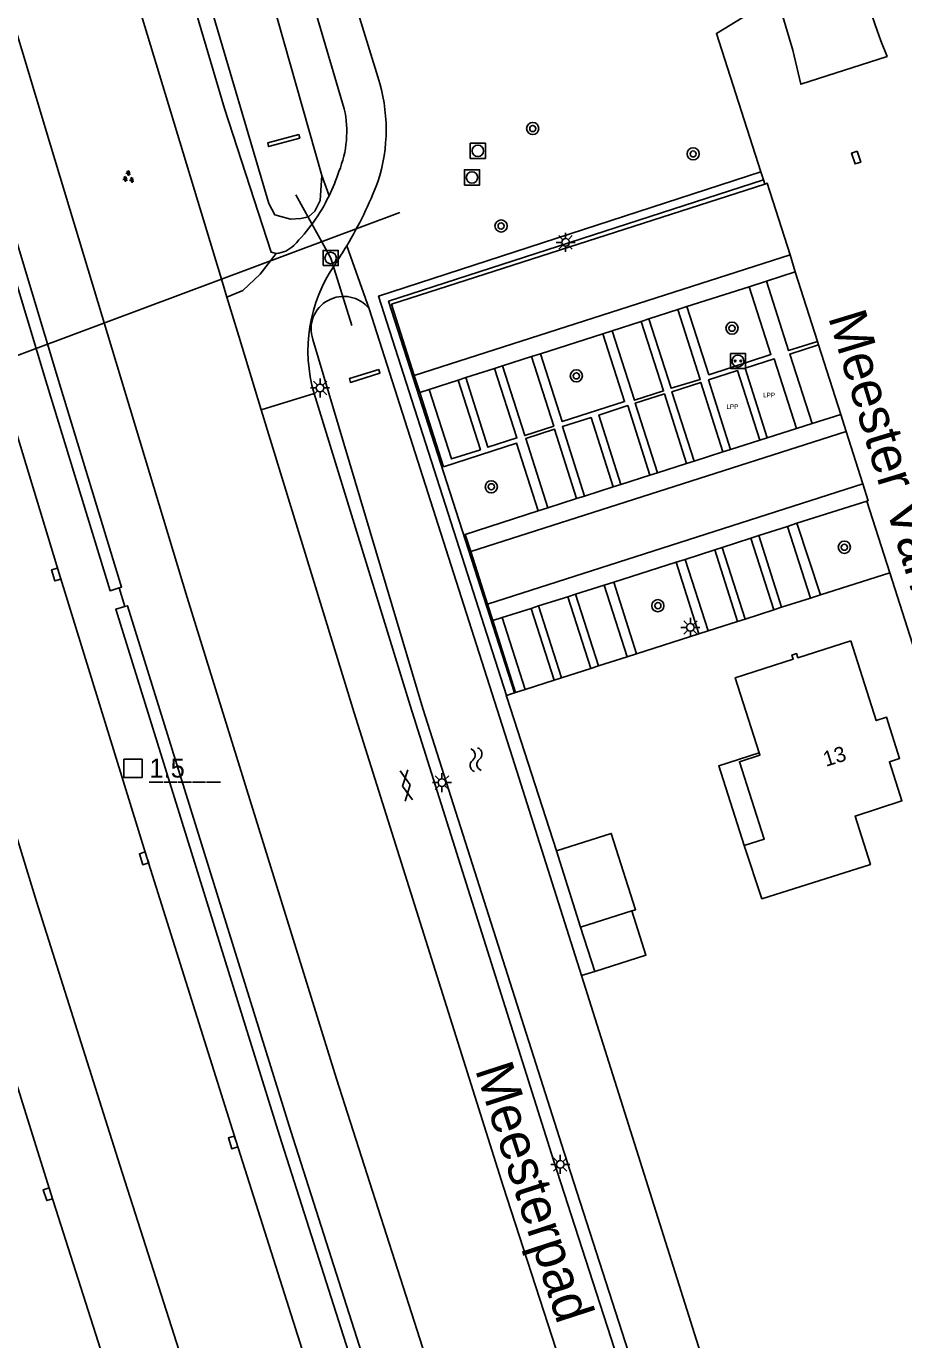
# Model space of a CAD drawing. Extents: x 135999 to 138000, y 396000 to 398501.
# Drawn here: x 136994.3 to 137051.8, y 398097.7 to 398183.9 of the extents above; entities that cross this region are included whole.
import ezdxf

# ---------------------------------------------------------------- set-up
doc = ezdxf.new("R2010")
doc.units = 0
for name, color, linetype in [('bp-grn-parkeervak', 7, 'Continuous'), ('gg-afsc-erfafscheiding', 7, 'Continuous'), ('gg-afsc-hekwerk', 7, 'Continuous'), ('gg-anno-huisnummerreeks BGT', 7, 'Continuous'), ('gg-anno-openbare ruimte label', 7, 'Continuous'), ('gg-bbg-bijgebouw', 7, 'Continuous'), ('gg-bbg-hoofdgebouw', 7, 'Continuous'), ('gg-bbg-luifel en loopbrug', 7, 'Continuous'), ('gg-knt-BGT kruinlijn', 7, 'Continuous'), ('gg-knt-verharding', 7, 'Continuous'), ('gg-knt-verharding nz', 7, 'Continuous'), ('gg-kntw-bovenkant insteek waterloop', 7, 'Continuous'), ('gg-kwrk-duiker nz buis', 7, 'Continuous'), ('gg-kwrk-kunstwerk', 7, 'Continuous'), ('gt-anno-nummer hm paal', 7, 'Continuous'), ('gt-grn-groengrens', 7, 'Continuous'), ('gt-grn-vlakafsluiter', 7, 'Continuous'), ('gt-grn-weggrens revisie', 7, 'Continuous'), ('gt-symb-boom', 7, 'Continuous'), ('gt-symb-gesloten verharding', 7, 'Continuous'), ('gt-symb-groenvak', 7, 'Continuous'), ('gt-symb-hm paal', 7, 'Continuous'), ('gt-symb-kolk', 7, 'Continuous'), ('gt-symb-kolk center center', 7, 'Continuous'), ('gt-symb-laadpunt elektrisch vervoer', 7, 'Continuous'), ('gt-symb-lichtmast', 7, 'Continuous'), ('gt-symb-rioolschacht', 7, 'Continuous'), ('gt-symb-watersymbool', 7, 'Continuous'), ('kenmerkpunt laadpunt parkeerplaats', 7, 'Continuous')]:
    doc.layers.add(name, color=color, linetype=linetype)

# ---------------------------------------------------------------- blocks, each defined once
blk = doc.blocks.new('gt0-BOOM')
at = {"layer": 'gt-symb-boom'}
for radius in [0.4, 0.2]:
    blk.add_circle((0, 0), radius, dxfattribs=at)
blk = doc.blocks.new('gt0-RS')
at = {"layer": 'gt-symb-rioolschacht'}
blk.add_lwpolyline([(-0.5, -0.5), (0.5, -0.5), (0.5, 0.5), (-0.5, 0.5)], close=True, dxfattribs=at)
blk.add_circle((0, 0), 0.375, dxfattribs=at)
blk = doc.blocks.new('gt0-LMAST')
at = {"layer": 'gt-symb-lichtmast'}
for p, q in [((-0.182, 0.173), (-0.447, 0.438)), ((-0.005, 0.246), (-0.005, 0.621)), ((0.172, 0.173), (0.437, 0.438)), ((-0.255, -0.004), (-0.63, -0.004)), ((-0.182, -0.181), (-0.447, -0.446)), ((-0.005, -0.254), (-0.005, -0.629)), ((0.437, -0.446), (0.172, -0.181)), ((0.245, -0.004), (0.62, -0.004))]:
    blk.add_line(p, q, dxfattribs=at)
blk.add_circle((-0.005, -0.004), 0.25, dxfattribs=at)
blk = doc.blocks.new('gt0-LEV')
at = {"layer": 'gt-symb-laadpunt elektrisch vervoer'}
blk.add_lwpolyline([(-0.486, 0.501), (0.486, 0.501), (0.486, -0.499), (-0.486, -0.499)], close=True, dxfattribs=at)
for centre, radius in [((0, 0), 0.393), ((-0.186, 0), 0.0566), ((0.186, 0), 0.0566)]:
    blk.add_circle(centre, radius, dxfattribs=at)
blk = doc.blocks.new('gt0-KOLKCC')
at = {"layer": 'gt-symb-kolk center center'}
blk.add_lwpolyline([(-0.375, 0.2), (0.375, 0.2), (0.375, -0.2), (-0.375, -0.2)], close=True, dxfattribs=at)
blk = doc.blocks.new('gt0-GRVAK')
at = {"layer": 'gt-symb-groenvak'}
for p, q in [((-0.11, 0.189), (-0.228, 0.24)), ((-0.182, 0.153), (0.088, 0.153)), ((-0.091, 0.211), (-0.156, 0.322)), ((-0.047, 0.214), (-0.047, 0.393)), ((-0.004, 0.211), (0.061, 0.322)), ((0.015, 0.189), (0.133, 0.24)), ((0.262, -0.052), (0.197, 0.059)), ((0.305, -0.049), (0.305, 0.13)), ((0.349, -0.052), (0.414, 0.059)), ((-0.245, -0.228), (-0.363, -0.177)), ((-0.318, -0.264), (-0.047, -0.264)), ((-0.226, -0.206), (-0.291, -0.095)), ((-0.183, -0.203), (-0.183, -0.024)), ((-0.139, -0.206), (-0.074, -0.095)), ((-0.12, -0.228), (-0.002, -0.177)), ((0.243, -0.074), (0.125, -0.023)), ((0.17, -0.11), (0.441, -0.11)), ((0.368, -0.074), (0.486, -0.023))]:
    blk.add_line(p, q, dxfattribs=at)
blk = doc.blocks.new('gt0-KOLK')
at = {"layer": 'gt-symb-kolk'}
blk.add_lwpolyline([(0, 0), (0.375, 0), (0.375, 0.4), (-0.375, 0.4), (-0.375, 0), (0, 0)], dxfattribs=at)
blk = doc.blocks.new('gt0-HMpaal')
at = {"layer": 'gt-symb-hm paal'}
blk.add_lwpolyline([(-0.6, 0.6), (0.6, 0.6), (0.6, -0.6), (-0.6, -0.6)], close=True, dxfattribs=at)
blk = doc.blocks.new('gt0-GESVH1')
at = {"layer": 'gt-symb-gesloten verharding'}
for p, q in [((-0.992, -0.261), (0.008, 0.239)), ((0.008, -0.261), (-0.992, 0.239)), ((0.008, 0.239), (1.008, -0.261)), ((1.008, 0.239), (0.008, -0.261))]:
    blk.add_line(p, q, dxfattribs=at)
blk = doc.blocks.new('gt0-WA')
at = {"layer": 'gt-symb-watersymbool'}
for centre, start, end in [((-0.323, 0.022), 28.07249, 151.92751), ((0.427, 0.422), 208.07248, 331.92751), ((-0.323, -0.428), 28.07249, 151.92751), ((0.427, -0.028), 208.07248, 331.92751)]:
    blk.add_arc(centre, 0.425, start, end, dxfattribs=at)

msp = doc.modelspace()

# ---------------------------------------------------------------- linework, layer by layer
at = {"layer": 'bp-grn-parkeervak'}
for points in [[(137043.341, 398162.055), (137044.794, 398157.493), (137042.881, 398156.884), (137041.424, 398161.457), (137043.341, 398162.055)], [(137040.928, 398161.296), (137042.384, 398156.725), (137040.473, 398156.117), (137039.033, 398160.675), (137040.928, 398161.296)]]:
    msp.add_lwpolyline(points, dxfattribs=at)
at = {"layer": 'gg-afsc-erfafscheiding'}
msp.add_line((137000.357, 398147.042), (137000.738, 398145.82), dxfattribs=at)
at = {"layer": 'gg-afsc-hekwerk'}
for p, q in [((137025.772, 398139.983), (137026.298, 398140.152)), ((137026.298, 398140.152), (137026.367, 398140.174)), ((137025.785, 398139.872), (137029.056, 398129.791))]:
    msp.add_line(p, q, dxfattribs=at)
msp.add_lwpolyline([(137025.785, 398139.872), (137025.751, 398139.977), (137025.772, 398139.983)], dxfattribs=at)
at = {"layer": 'gg-bbg-bijgebouw'}
for p, q in [((137030.633, 398124.786), (137033.999, 398125.856)), ((137031.557, 398121.882), (137030.633, 398124.786))]:
    msp.add_line(p, q, dxfattribs=at)
msp.add_lwpolyline([(137033.999, 398125.856), (137034.922, 398122.952), (137031.557, 398121.882)], dxfattribs=at)
at = {"layer": 'gg-bbg-hoofdgebouw'}
for points in [[(137048.362, 398143.556), (137044.892, 398142.455), (137044.805, 398142.731), (137044.5, 398142.635), (137044.587, 398142.358), (137040.775, 398141.148), (137042.353, 398136.221)], [(137048.362, 398143.556), (137050.033, 398138.34), (137050.714, 398138.558), (137051.562, 398135.853), (137050.897, 398135.64), (137051.714, 398133.084), (137048.644, 398132.078), (137049.649, 398128.899), (137042.531, 398126.646), (137041.37, 398130.15)], [(137041.37, 398130.15), (137042.679, 398130.569), (137041.057, 398135.636), (137042.402, 398136.067), (137042.353, 398136.221)]]:
    msp.add_lwpolyline(points, dxfattribs=at)
at = {"layer": 'gg-bbg-luifel en loopbrug'}
for points in [[(137041.37, 398130.15), (137039.698, 398135.371), (137042.353, 398136.221)], [(137033.999, 398125.856), (137034.236, 398125.931), (137032.646, 398130.932), (137029.056, 398129.791)], [(137029.056, 398129.791), (137029.043, 398129.787), (137030.633, 398124.786)]]:
    msp.add_lwpolyline(points, dxfattribs=at)
at = {"layer": 'gg-knt-BGT kruinlijn'}
msp.add_lwpolyline([(137042.513, 398017.246), (137043.905, 398017.902), (137044.985, 398018.886), (137045.368, 398020.142), (137041.191, 398033.79), (137033.229, 398057.542), (137023.374, 398087.566), (137014.614, 398114.847), (137004.819, 398146.408), (136995.842, 398176.078), (136987.222, 398204.66), (136978.993, 398233.198)], dxfattribs=at)
at = {"layer": 'gg-knt-verharding'}
for p, q in [((136994.844, 398207.596), (137007.065, 398167.284)), ((137015.127, 398178.454), (137013.173, 398185.063)), ((137017.327, 398180.549), (137015.769, 398185.61)), ((137042.467, 398174.329), (137042.637, 398173.8)), ((137042.637, 398173.8), (137042.726, 398173.524)), ((137007.065, 398167.284), (137007.425, 398166.097)), ((137041.692, 398166.78), (137037.614, 398165.483)), ((137032.094, 398163.702), (137027.996, 398162.397)), ((137019.723, 398160.974), (137020.08, 398159.86)), ((137044.825, 398151.274), (137049.41, 398152.731)), ((137049.41, 398152.731), (137050.913, 398148.035)), ((137046.383, 398146.585), (137044.825, 398151.274)), ((137023.424, 398149.427), (137024.525, 398145.964)), ((137036.898, 398148.716), (137032.804, 398147.419)), ((137036.898, 398148.716), (137038.399, 398144.028)), ((137046.383, 398146.585), (137050.913, 398148.035)), ((137032.804, 398147.419), (137034.31, 398142.718)), ((137043.822, 398145.765), (137045.719, 398146.372)), ((137045.719, 398146.372), (137046.383, 398146.585)), ((137024.525, 398145.964), (137024.866, 398144.894)), ((137041.428, 398144.998), (137043.317, 398145.603)), ((137043.317, 398145.603), (137043.822, 398145.765)), ((137024.866, 398144.894), (137026.367, 398140.174)), ((137039.004, 398144.222), (137040.934, 398144.84)), ((137040.934, 398144.84), (137041.428, 398144.998)), ((137034.31, 398142.718), (137038.399, 398144.028)), ((137038.399, 398144.028), (137039.004, 398144.222)), ((137033.693, 398142.521), (137034.31, 398142.718)), ((137029.386, 398141.141), (137031.295, 398141.752)), ((137031.295, 398141.752), (137031.807, 398141.916)), ((137031.807, 398141.916), (137033.693, 398142.521)), ((137026.997, 398140.376), (137028.889, 398140.982)), ((137028.889, 398140.982), (137029.386, 398141.141)), ((137026.367, 398140.174), (137026.997, 398140.376))]:
    msp.add_line(p, q, dxfattribs=at)
for points in [[(136930.564, 398353.924), (136936.632, 398330.608), (136940.723, 398314.826), (136945.752, 398295.999), (136950.876, 398277.128), (136955.7, 398259.588), (136961.206, 398239.95), (136967.388, 398218.163), (136971.954, 398202.5), (136977.95, 398182.384), (136982.994, 398165.614), (136988.888, 398146.133), (136994.934, 398126.472), (137000.402, 398109.17), (137010.899, 398076.334), (137018.412, 398053.282), (137024.613, 398034.806), (137032.896, 398010.355)], [(136926.306, 398350.503), (136927.728, 398345.002), (136931.063, 398332.445), (136935.99, 398313.683), (136941.052, 398294.741), (136946.24, 398275.688), (136951.096, 398258.05), (136956.635, 398238.323), (136962.076, 398219.301), (136967.456, 398200.765), (136973.263, 398180.879), (136978.222, 398164.292), (136984.317, 398144.314), (136990.118, 398125.661), (136995.872, 398107.33), (137001.901, 398088.415), (137007.93, 398069.768), (137013.804, 398051.847), (137020.132, 398032.901), (137026.153, 398014.96)], [(137010.665, 398168.977), (137010.32, 398169.054), (137007.262, 398178.469), (137002.495, 398194.617), (136999.513, 398205.066)], [(137041.746, 398184.722), (137039.543, 398183.408), (137042.467, 398174.329)], [(137042.726, 398173.524), (137018.228, 398165.642), (137019.723, 398160.974)], [(137041.692, 398166.78), (137043.12, 398162.336), (137039.049, 398161.019), (137037.614, 398165.483)], [(137007.425, 398166.097), (137008.2, 398163.539), (137009.675, 398158.724)], [(137032.094, 398163.702), (137033.516, 398159.262), (137029.431, 398157.948), (137027.996, 398162.397)], [(137050.913, 398148.035), (137059.331, 398121.733), (137072.637, 398127.015), (137071.155, 398162.79)], [(137037.289, 398021.326), (137026.011, 398055.044), (137019.94, 398073.527), (137013.948, 398092.118), (137008.024, 398110.728), (137002.18, 398129.36), (136996.412, 398147.974), (136992.209, 398161.725)], [(137020.08, 398159.86), (137021.64, 398154.988), (137026.432, 398156.522), (137027.841, 398152.093)], [(137048.155, 398051.035), (137038.268, 398080.434), (137028.848, 398109.514), (137019.449, 398139.322), (137013.152, 398159.794)], [(137009.675, 398158.724), (137015.767, 398138.842), (137025.552, 398107.804), (137034.6, 398079.904), (137044.377, 398049.983), (137050.655, 398031.36), (137053.823, 398022.024)], [(137027.841, 398152.093), (137023.068, 398150.546), (137023.424, 398149.427)]]:
    msp.add_lwpolyline(points, dxfattribs=at)
for centre, radius, start, end in [((137006.767, 398177.1), 11.109, 341.97863, 18.08794), ((137008.377, 398176.969), 6.912, 337.75621, 12.40439), ((137003.304, 398178.044), 12.049, 333.92697, 342.16279), ((136991.764, 398183.542), 27.409, 329.1293, 338.87426), ((137003.232, 398178.067), 12.124, 315.01364, 333.9777), ((137010.575, 398170.692), 1.717, 273.01779, 315.86256), ((136991.785, 398183.526), 27.383, 326.05403, 329.13492), ((137022.622, 398162.609), 9.879, 145.28612, 196.55397)]:
    msp.add_arc(centre, radius, start, end, dxfattribs=at)
at = {"layer": 'gg-knt-verharding nz'}
for p, q in [((137044.375, 398168.879), (137019.723, 398160.974)), ((137044.375, 398168.879), (137044.721, 398167.763)), ((137044.721, 398167.763), (137042.839, 398167.155)), ((137044.721, 398167.763), (137046.175, 398163.201)), ((137042.839, 398167.155), (137041.692, 398166.78)), ((137037.008, 398165.287), (137035.11, 398164.675)), ((137037.614, 398165.483), (137037.008, 398165.287)), ((137034.604, 398164.512), (137032.706, 398163.899)), ((137035.11, 398164.675), (137034.604, 398164.512)), ((137032.706, 398163.899), (137032.094, 398163.702)), ((137046.175, 398163.201), (137046.249, 398162.971)), ((137046.249, 398162.971), (137047.699, 398158.421)), ((137025.502, 398161.598), (137024.988, 398161.433)), ((137027.408, 398162.209), (137025.502, 398161.598)), ((137027.996, 398162.397), (137027.408, 398162.209)), ((137023.096, 398160.827), (137022.593, 398160.665)), ((137024.988, 398161.433), (137023.096, 398160.827)), ((137020.704, 398160.06), (137020.08, 398159.86)), ((137022.593, 398160.665), (137020.704, 398160.06)), ((137047.699, 398158.421), (137045.817, 398157.819)), ((137047.699, 398158.421), (137048.056, 398157.296)), ((137048.056, 398157.296), (137023.424, 398149.427)), ((137044.794, 398157.493), (137042.881, 398156.884)), ((137045.817, 398157.819), (137044.794, 398157.493)), ((137048.056, 398157.296), (137049.146, 398153.867)), ((137042.384, 398156.725), (137040.473, 398156.117)), ((137042.881, 398156.884), (137042.384, 398156.725)), ((137039.971, 398155.957), (137038.075, 398155.353)), ((137040.473, 398156.117), (137039.971, 398155.957)), ((137037.586, 398155.197), (137035.679, 398154.59)), ((137038.075, 398155.353), (137037.586, 398155.197)), ((137049.146, 398153.867), (137024.525, 398145.964)), ((137033.264, 398153.82), (137032.773, 398153.664)), ((137035.179, 398154.43), (137033.264, 398153.82)), ((137035.679, 398154.59), (137035.179, 398154.43)), ((137030.883, 398153.062), (137030.369, 398152.898)), ((137032.773, 398153.664), (137030.883, 398153.062)), ((137028.485, 398152.298), (137027.841, 398152.093)), ((137030.369, 398152.898), (137028.485, 398152.298)), ((137044.202, 398151.073), (137044.825, 398151.274)), ((137042.317, 398150.464), (137041.812, 398150.302)), ((137044.202, 398151.073), (137042.317, 398150.464)), ((137042.317, 398150.464), (137043.822, 398145.765)), ((137045.719, 398146.372), (137044.202, 398151.073)), ((137039.431, 398149.533), (137037.492, 398148.907)), ((137039.924, 398149.692), (137039.431, 398149.533)), ((137039.431, 398149.533), (137040.934, 398144.84)), ((137041.812, 398150.302), (137039.924, 398149.692)), ((137039.924, 398149.692), (137041.428, 398144.998)), ((137041.812, 398150.302), (137043.317, 398145.603)), ((137037.492, 398148.907), (137036.898, 398148.716)), ((137039.004, 398144.222), (137037.492, 398148.907)), ((137032.187, 398147.223), (137030.299, 398146.622)), ((137032.804, 398147.419), (137032.187, 398147.223)), ((137032.187, 398147.223), (137033.693, 398142.521)), ((137029.787, 398146.459), (137027.877, 398145.852)), ((137030.299, 398146.622), (137029.787, 398146.459)), ((137029.787, 398146.459), (137031.295, 398141.752)), ((137030.299, 398146.622), (137031.807, 398141.916)), ((137027.379, 398145.693), (137025.486, 398145.091)), ((137027.877, 398145.852), (137027.379, 398145.693)), ((137027.379, 398145.693), (137028.889, 398140.982)), ((137027.877, 398145.852), (137029.386, 398141.141)), ((137025.486, 398145.091), (137024.866, 398144.894)), ((137025.486, 398145.091), (137026.997, 398140.376))]:
    msp.add_line(p, q, dxfattribs=at)
for points in [[(137048.516, 398188.756), (137048.386, 398188.678), (137049.962, 398183.975), (137050.329, 398182.926), (137050.741, 398181.895), (137045.08, 398180.074), (137044.555, 398182.303), (137043.54, 398185.78), (137043.425, 398185.711)], [(137044.375, 398168.879), (137042.876, 398173.572), (137042.726, 398173.524)], [(137042.839, 398167.155), (137044.284, 398162.598), (137046.175, 398163.201)], [(137035.11, 398164.675), (137036.571, 398160.131), (137038.484, 398160.714), (137037.008, 398165.287)], [(137032.706, 398163.899), (137034.162, 398159.341), (137036.074, 398159.958), (137034.604, 398164.512)], [(137045.817, 398157.819), (137044.355, 398162.368), (137046.249, 398162.971)], [(137025.502, 398161.598), (137026.963, 398157.032), (137028.87, 398157.648), (137027.408, 398162.209)], [(137042.881, 398156.884), (137041.424, 398161.457), (137043.341, 398162.055), (137044.794, 398157.493)], [(137023.096, 398160.827), (137024.544, 398156.265), (137026.449, 398156.877), (137024.988, 398161.433)], [(137040.473, 398156.117), (137039.033, 398160.675), (137040.928, 398161.296), (137042.384, 398156.725)], [(137020.704, 398160.06), (137022.165, 398155.496), (137024.057, 398156.097), (137022.593, 398160.665)], [(137038.075, 398155.353), (137036.622, 398159.901), (137038.52, 398160.514), (137039.971, 398155.957)], [(137033.264, 398153.82), (137031.832, 398158.367), (137033.726, 398158.993), (137035.179, 398154.43)], [(137035.679, 398154.59), (137034.221, 398159.154), (137036.131, 398159.765), (137037.586, 398155.197)], [(137030.883, 398153.062), (137029.436, 398157.614), (137031.325, 398158.212), (137032.773, 398153.664)], [(137028.485, 398152.298), (137027.029, 398156.829), (137028.921, 398157.444), (137030.369, 398152.898)], [(137049.146, 398153.867), (137049.498, 398152.759), (137049.41, 398152.731)]]:
    msp.add_lwpolyline(points, dxfattribs=at)
at = {"layer": 'gg-kntw-bovenkant insteek waterloop'}
for p, q in [((137004.312, 398207.137), (137013.653, 398174.081)), ((137010.176, 398172.249), (137000.409, 398205.339))]:
    msp.add_line(p, q, dxfattribs=at)
for points in [[(137013.653, 398174.081), (137013.54, 398172.437), (137013.193, 398171.746), (137012.782, 398171.376), (137012.272, 398171.26), (137011.59, 398171.23), (137010.567, 398171.496), (137010.176, 398172.249)], [(137030.687, 398121.607), (137026.158, 398135.919), (137016.758, 398165.351)], [(137048.233, 398053.536), (137039.047, 398080.562), (137029.565, 398110.011), (137020.278, 398139.133), (137013.064, 398163.33)], [(137043.155, 398082.301), (137042.552, 398084.047), (137035.071, 398107.755), (137030.687, 398121.607)]]:
    msp.add_lwpolyline(points, dxfattribs=at)
msp.add_arc((137015.086, 398164.021), 2.137, 38.50748, 198.85896, dxfattribs=at)
at = {"layer": 'gg-kwrk-duiker nz buis'}
msp.add_line((136951.624, 398146.54), (137018.782, 398171.668), dxfattribs=at)
msp.add_lwpolyline([(137015.627, 398164.252), (137014.237, 398168.66), (137011.954, 398172.827)], dxfattribs=at)
at = {"layer": 'gg-kwrk-kunstwerk'}
for points in [[(136940.796, 398359.922), (136942.148, 398354.554), (136946.755, 398336.751), (136952.987, 398312.949), (136956.74, 398298.858), (136961.937, 398279.659), (136967.046, 398261.179), (136972.324, 398242.428), (136977.632, 398223.904), (136984.927, 398198.817), (136988.481, 398186.84), (136996.368, 398160.632), (137000.517, 398147.092), (137000.357, 398147.042)], [(137000.357, 398147.042), (136999.756, 398146.855), (136995.627, 398160.331), (136987.74, 398186.539), (136984.186, 398198.516), (136976.891, 398223.603), (136971.583, 398242.127), (136966.305, 398260.878), (136961.196, 398279.358), (136955.999, 398298.557), (136952.246, 398312.648), (136946.014, 398336.45), (136942.004, 398351.943)], [(137012.149, 398176.779), (137012.2, 398176.528), (137010.165, 398175.983), (137010.103, 398176.221), (137012.149, 398176.779)], [(137017.387, 398161.364), (137017.466, 398161.115), (137015.532, 398160.519), (137015.47, 398160.779), (137017.387, 398161.364)], [(137039.943, 398022.174), (137028.8, 398055.819), (137022.669, 398074.493), (137016.703, 398092.895), (137010.875, 398111.114), (137000.136, 398145.633), (137000.738, 398145.82)], [(137042.513, 398017.246), (137040.684, 398022.475), (137029.541, 398056.12), (137023.41, 398074.794), (137017.444, 398093.196), (137011.616, 398111.415), (137000.897, 398145.869), (137000.738, 398145.82)]]:
    msp.add_lwpolyline(points, dxfattribs=at)
at = {"layer": 'gt-grn-groengrens'}
for p, q in [((137013.653, 398174.081), (137014.127, 398172.748)), ((137015.29, 398169.478), (137016.758, 398165.351))]:
    msp.add_line(p, q, dxfattribs=at)
for points in [[(137042.467, 398174.329), (137017.381, 398166.18), (137025.772, 398139.983)], [(137042.637, 398173.8), (137018.031, 398165.841), (137026.298, 398140.152)]]:
    msp.add_lwpolyline(points, dxfattribs=at)
at = {"layer": 'gt-grn-vlakafsluiter'}
msp.add_line((137031.557, 398121.882), (137030.687, 398121.607), dxfattribs=at)
at = {"layer": 'gt-grn-weggrens revisie'}
msp.add_line((137009.675, 398158.724), (137013.152, 398159.794), dxfattribs=at)
msp.add_lwpolyline([(137007.425, 398166.097), (137008.469, 398166.552), (137009.613, 398167.616), (137010.665, 398168.977)], dxfattribs=at)

# ---------------------------------------------------------------- block references
at = {"layer": 'gt-symb-boom'}
for p in [(137027.491, 398177.165), (137038.019, 398175.504), (137025.415, 398170.773), (137040.567, 398164.069), (137030.354, 398160.943), (137024.773, 398153.669), (137047.94, 398149.704), (137035.703, 398145.871)]:
    msp.add_blockref('gt0-BOOM', p, dxfattribs=at)
at = {"layer": 'gt-symb-gesloten verharding', "rotation": 99.15139601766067}
msp.add_blockref('gt0-GESVH1', (137019.191, 398134.074), dxfattribs=at)
at = {"layer": 'gt-symb-groenvak', "rotation": 99.15139601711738}
msp.add_blockref('gt0-GRVAK', (137000.971, 398173.939), dxfattribs=at)
at = {"layer": 'gt-symb-hm paal'}
msp.add_blockref('gt0-HMpaal', (137001.26, 398135.202), dxfattribs=at)
at = {"layer": 'gt-symb-kolk'}
for p, rotation in [((136996.412, 398147.974), 107.22069937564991), ((137002.18, 398129.36), 107.40188791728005), ((137008.024, 398110.728), 107.63771555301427), ((136995.872, 398107.33), 107.69230089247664)]:
    msp.add_blockref('gt0-KOLK', p, dxfattribs=dict(at, rotation=rotation))
at = {"layer": 'gt-symb-kolk center center', "rotation": -72.18769592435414}
msp.add_blockref('gt0-KOLKCC', (137048.714, 398175.258), dxfattribs=at)
at = {"layer": 'gt-symb-laadpunt elektrisch vervoer'}
msp.add_blockref('gt0-LEV', (137040.96, 398161.916), dxfattribs=at)
at = {"layer": 'gt-symb-lichtmast'}
for p in [(137029.653, 398169.703), (137013.544, 398160.154), (137037.846, 398144.448), (137021.541, 398134.27), (137029.303, 398109.231)]:
    msp.add_blockref('gt0-LMAST', p, dxfattribs=at)
at = {"layer": 'gt-symb-rioolschacht'}
for p in [(137023.89, 398175.701), (137023.505, 398173.959), (137014.231, 398168.673)]:
    msp.add_blockref('gt0-RS', p, dxfattribs=at)
at = {"layer": 'gt-symb-watersymbool', "rotation": 99.15139601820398}
msp.add_blockref('gt0-WA', (137023.78, 398135.72), dxfattribs=at)

# ---------------------------------------------------------------- texts
at = {"layer": 'gg-anno-huisnummerreeks BGT'}
msp.add_text('13', height=1, rotation=17.4, dxfattribs=at).set_placement((137046.73, 398135.3))
at = {"layer": 'gg-anno-openbare ruimte label'}
for s, rotation, p in [('Meester Van Roosmalenhof', 286.9, (137046.86, 398164.802)), ('Meesterpad', 288, (137023.693, 398115.451))]:
    msp.add_text(s, height=2.5, rotation=rotation, dxfattribs=at).set_placement(p)
at = {"layer": 'gt-anno-nummer hm paal'}
msp.add_text('1.5', height=1.25, dxfattribs=at).set_placement((137002.341, 398134.598))
at = {"layer": 'gt-symb-hm paal'}
msp.add_text('_____', height=1.25, dxfattribs=at).set_placement((137002.341, 398134.598))
at = {"layer": 'kenmerkpunt laadpunt parkeerplaats'}
for p in [(137042.609, 398159.537), (137040.203, 398158.776)]:
    msp.add_text('LPP', height=0.3, dxfattribs=at).set_placement(p)

doc.saveas('drawing.dxf')
